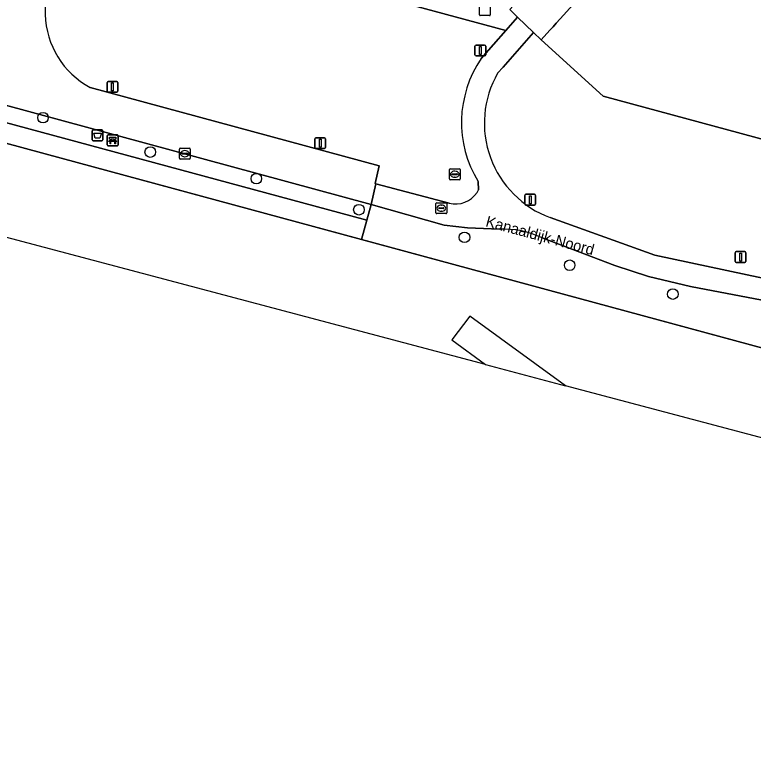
# Model space of a CAD drawing. Extents: x 161772 to 163126, y 383092 to 383917.
# Drawn here: x 161997.2 to 162065.2, y 383091.7 to 383158.6 of the extents above; entities that cross this region are included whole.
import ezdxf

# ---------------------------------------------------------------- set-up
doc = ezdxf.new("R2010")
doc.units = 0
for name, color, linetype in [('IMGEO_Afvalbak', 7, 'Continuous'), ('IMGEO_Bank', 7, 'Continuous'), ('IMGEO_Boom', 7, 'Continuous'), ('IMGEO_Groenvoorziening', 7, 'Continuous'), ('IMGEO_Kademuur', 7, 'Continuous'), ('IMGEO_Kolk', 7, 'Continuous'), ('IMGEO_Lichtmast', 7, 'Continuous'), ('IMGEO_Openbare_ruimte_label', 7, 'Continuous'), ('IMGEO_Pand', 7, 'Continuous'), ('IMGEO_Rioolput', 7, 'Continuous'), ('IMGEO_Voetpad_halfverhard', 7, 'Continuous'), ('IMGEO_Voetpad_op_trap', 7, 'Continuous'), ('IMGEO_Voetpad_open', 7, 'Continuous'), ('IMGEO_Waterloop', 7, 'Continuous')]:
    doc.layers.add(name, color=color, linetype=linetype)

msp = doc.modelspace()

# ---------------------------------------------------------------- linework, layer by layer
at = {"layer": 'IMGEO_Afvalbak'}
for p, q in [((162004.421, 383148.003), (162005.211, 383148.003)), ((162005.211, 383148.003), (162004.421, 383148.003)), ((162004.321, 383147.103), (162004.321, 383147.903)), ((162004.321, 383147.903), (162004.321, 383147.103)), ((162005.311, 383147.903), (162005.311, 383147.103)), ((162005.311, 383147.103), (162005.311, 383147.903)), ((162005.211, 383147.003), (162004.421, 383147.003)), ((162004.421, 383147.003), (162005.211, 383147.003))]:
    msp.add_line(p, q, dxfattribs=at)
msp.add_lwpolyline([(162004.464, 383147.717), (162005.168, 383147.717), (162005.019, 383147.247), (162004.613, 383147.247), (162004.464, 383147.717)], dxfattribs=at)
for centre, start, end in [((162004.421, 383147.903), 90, 180), ((162004.421, 383147.903), 90, 180), ((162005.211, 383147.903), 0, 90), ((162005.211, 383147.903), 360, 90), ((162004.421, 383147.103), 180, 270), ((162004.421, 383147.103), 180, 270), ((162005.211, 383147.103), 270, 0), ((162005.211, 383147.103), 270, 0)]:
    msp.add_arc(centre, 0.1, start, end, dxfattribs=at)
at = {"layer": 'IMGEO_Bank'}
for p, q in [((162005.714, 383146.617), (162005.714, 383147.458)), ((162005.714, 383147.458), (162005.714, 383146.617)), ((162005.789, 383147.542), (162006.63, 383147.542)), ((162006.63, 383147.542), (162005.789, 383147.542)), ((162006.714, 383147.467), (162006.714, 383146.626)), ((162006.714, 383146.626), (162006.714, 383147.467)), ((162006.411, 383146.94), (162006.018, 383146.94)), ((162006.023, 383147.048), (162006.023, 383147.154)), ((162006.067, 383147.154), (162006.067, 383147.048)), ((162006.355, 383147.16), (162006.073, 383147.16)), ((162006.073, 383147.042), (162006.355, 383147.042)), ((162006.361, 383147.048), (162006.361, 383147.154)), ((162006.405, 383147.154), (162006.405, 383147.048)), ((162006.639, 383146.542), (162005.798, 383146.542)), ((162005.798, 383146.542), (162006.639, 383146.542))]:
    msp.add_line(p, q, dxfattribs=at)
for points in [[(162005.961, 383146.94), (162005.819, 383146.94), (162005.931, 383147.042), (162006.017, 383147.042)], [(162006.017, 383147.16), (162005.931, 383147.16), (162005.931, 383147.321), (162006.494, 383147.321), (162006.494, 383147.16), (162006.411, 383147.16)], [(162006.011, 383146.933), (162006.011, 383146.726), (162005.968, 383146.726), (162005.968, 383146.933)], [(162006.411, 383147.042), (162006.494, 383147.042), (162006.606, 383146.94), (162006.467, 383146.94)], [(162006.461, 383146.933), (162006.461, 383146.726), (162006.417, 383146.726), (162006.417, 383146.933)]]:
    msp.add_lwpolyline(points, dxfattribs=at)
for centre, radius, start, end in [((162005.792, 383147.464), 0.0779, 92.4484, 184.28452), ((162005.792, 383147.464), 0.0779, 92.4484, 184.28452), ((162006.636, 383147.464), 0.0779, 2.4484, 94.28452), ((162006.636, 383147.464), 0.0779, 2.4484, 94.28452), ((162005.961, 383146.933), 0.00671, 2.89567, 87.10433), ((162006.018, 383146.933), 0.00671, 92.89567, 177.10433), ((162006.016, 383147.153), 0.00671, 2.89567, 87.10433), ((162006.016, 383147.049), 0.00671, 272.89567, 357.10433), ((162006.073, 383147.153), 0.00671, 92.89567, 177.10433), ((162006.073, 383147.049), 0.00671, 182.89567, 267.10433), ((162006.355, 383147.153), 0.00671, 2.89567, 87.10433), ((162006.355, 383147.049), 0.00671, 272.89567, 357.10433), ((162006.412, 383147.153), 0.00671, 92.89567, 177.10433), ((162006.412, 383147.049), 0.00671, 182.89567, 267.10433), ((162006.41, 383146.933), 0.00671, 2.89567, 87.10433), ((162006.467, 383146.933), 0.00671, 92.89567, 177.10433), ((162005.792, 383146.62), 0.0779, 182.4484, 274.28452), ((162005.792, 383146.62), 0.0779, 182.4484, 274.28452), ((162006.636, 383146.62), 0.0779, 272.4484, 4.28452), ((162006.636, 383146.62), 0.0779, 272.4484, 4.28452)]:
    msp.add_arc(centre, radius, start, end, dxfattribs=at)
at = {"layer": 'IMGEO_Boom'}
for centre in [(161999.799, 383149.13), (162009.672, 383145.967), (162019.431, 383143.518), (162028.874, 383140.66), (162038.592, 383138.117), (162048.27, 383135.548), (162057.766, 383132.895)]:
    msp.add_circle(centre, 0.489, dxfattribs=at)
at = {"layer": 'IMGEO_Groenvoorziening'}
for points in [[(161994.969, 383166.937), (161998.496, 383166.125), (162000, 383173.507), (162000.384, 383175.389), (162011.424, 383167.169), (162019.093, 383163.481), (162042.406, 383157.161), (162043.467, 383158.372), (162042.766, 383159.093), (162045.949, 383162.608), (162056.661, 383174.436), (162059.86, 383177.968), (162059.513, 383178.276), (162055.724, 383181.473), (162040.271, 383164.237), (162039.828, 383163.742), (162020.599, 383167.537), (162020.302, 383167.684), (162013.587, 383170.993), (162010.591, 383173.175), (162000, 383180.888), (161997.525, 383182.691), (161995.642, 383180.178)], [(162042.406, 383157.161), (162019.093, 383163.481), (162011.424, 383167.169), (162000.384, 383175.389), (162000, 383173.507), (161998.496, 383166.125), (162000, 383165.779), (162001.49, 383165.442), (162000.079, 383160.053), (162000, 383159.191), (161999.995, 383158.855), (162000, 383158.621)], [(162040.134, 383154.567), (162042.406, 383157.161)], [(162051.363, 383151.118), (162045.642, 383156.284), (162044.941, 383156.957), (162042.162, 383153.791), (162041.642, 383153.229)], [(162004.126, 383151.906), (162030.739, 383144.691), (162030.366, 383143.069), (162030.436, 383143.05), (162037.183, 383141.264)], [(162096.776, 383137.296), (162097.855, 383138.08), (162096.241, 383139.999), (162090.04, 383147.373), (162088.311, 383141.123), (162051.363, 383151.118)], [(162039.885, 383142.498), (162039.84, 383143.252)], [(162041.82, 383138.869), (162038.857, 383138.988), (162036.722, 383139.246), (162029.99, 383141.153), (162029.599, 383139.708), (162029.115, 383137.922), (162112.481, 383115.352), (162107.854, 383127.294), (162088.354, 383131.986)], [(162046.488, 383139.931), (162056.112, 383136.468), (162066.058, 383134.358)], [(162065.999, 383132.323), (162059.4, 383133.607), (162055.538, 383134.499), (162052.434, 383135.532), (162045.741, 383138.063)]]:
    msp.add_lwpolyline(points, dxfattribs=at)
msp.add_lwpolyline([(162047.886, 383124.46), (162039.073, 383130.851), (162037.424, 383128.677), (162040.518, 383126.413)], close=True, dxfattribs=at)
for centre, radius, start, end in [((162007.952, 383158.882), 7.957, 181.88069, 241.25621), ((162048.714, 383148.683), 10.404, 145.55715, 211.46606), ((162049.675, 383148.624), 9.259, 150.17617, 249.8689), ((162037.772, 383143.549), 2.36, 255.55732, 326.62569), ((162037.757, 383143.565), 2.38, 326.49431, 333.36853), ((162042.168, 383130.619), 8.257, 64.35571, 92.41248)]:
    msp.add_arc(centre, radius, start, end, dxfattribs=at)
at = {"layer": 'IMGEO_Kademuur'}
msp.add_lwpolyline([(162139.881, 383107.934), (162112.481, 383115.352), (162000, 383145.804), (161986.972, 383149.331), (161990.33, 383163.776)], dxfattribs=at)
at = {"layer": 'IMGEO_Kolk'}
for p, q in [((162012.351, 383145.391), (162012.351, 383146.243)), ((162012.426, 383146.317), (162013.278, 383146.317)), ((162012.839, 383146.097), (162012.864, 383146.097)), ((162013.352, 383146.243), (162013.352, 383145.391)), ((162013.278, 383145.317), (162012.426, 383145.317)), ((162012.61, 383145.811), (162012.61, 383145.823)), ((162013.048, 383145.774), (162012.65, 383145.774)), ((162012.653, 383145.86), (162013.051, 383145.86)), ((162012.862, 383145.537), (162012.837, 383145.537)), ((162013.094, 383145.823), (162013.094, 383145.811))]:
    msp.add_line(p, q, dxfattribs=at)
for points in [[(162012.351, 383145.391), (162012.351, 383146.243)], [(162012.426, 383146.317), (162013.278, 383146.317)], [(162013.352, 383146.243), (162013.352, 383145.391)], [(162013.278, 383145.317), (162012.426, 383145.317)]]:
    msp.add_lwpolyline(points, dxfattribs=at)
for centre, radius, start, end in [((162012.428, 383146.241), 0.0765, 91.55205, 178.44795), ((162012.428, 383146.241), 0.0765, 91.55205, 178.44795), ((162013.276, 383146.241), 0.0765, 1.55205, 88.44795), ((162013.276, 383146.241), 0.0765, 1.55205, 88.44795), ((162012.428, 383145.393), 0.0765, 181.55205, 268.44795), ((162012.428, 383145.393), 0.0765, 181.55205, 268.44795), ((162012.65, 383145.82), 0.0403, 85.87752, 175.75265), ((162012.647, 383145.81), 0.0366, 178.93798, 274.71019), ((162013.051, 383145.817), 0.043, 264.86636, 352.45326), ((162013.055, 383145.822), 0.0386, 1.73085, 96.63898), ((162013.276, 383145.393), 0.0765, 271.55205, 358.44795), ((162013.276, 383145.393), 0.0765, 271.55205, 358.44795)]:
    msp.add_arc(centre, radius, start, end, dxfattribs=at)
for centre, major_axis, ratio, start_param, end_param in [((162012.838, 383145.817), (-0.387, 0.002), 0.722429, 4.712389, 7.853982), ((162012.863, 383145.817), (-0.39, 0.002), 0.717154, 1.570796, 4.712389)]:
    msp.add_ellipse(centre, major_axis=major_axis, ratio=ratio, start_param=start_param, end_param=end_param, dxfattribs=at)
at = {"layer": 'IMGEO_Lichtmast'}
for p, q in [((162039.555, 383154.907), (162039.555, 383155.707)), ((162039.555, 383155.707), (162039.555, 383154.907)), ((162039.655, 383155.807), (162040.445, 383155.807)), ((162040.445, 383155.807), (162039.655, 383155.807)), ((162040.545, 383155.707), (162040.545, 383154.907)), ((162040.545, 383154.907), (162040.545, 383155.707)), ((162040.445, 383154.807), (162039.655, 383154.807)), ((162039.655, 383154.807), (162040.445, 383154.807)), ((162005.694, 383151.565), (162005.694, 383152.365)), ((162005.694, 383152.365), (162005.694, 383151.565)), ((162005.794, 383152.465), (162006.584, 383152.465)), ((162006.584, 383152.465), (162005.794, 383152.465)), ((162006.684, 383152.365), (162006.684, 383151.565)), ((162006.684, 383151.565), (162006.684, 383152.365)), ((162006.584, 383151.465), (162005.794, 383151.465)), ((162005.794, 383151.465), (162006.584, 383151.465)), ((162024.816, 383146.381), (162024.816, 383147.181)), ((162024.816, 383147.181), (162024.816, 383146.381)), ((162024.916, 383147.281), (162025.706, 383147.281)), ((162025.706, 383147.281), (162024.916, 383147.281)), ((162025.806, 383147.181), (162025.806, 383146.381)), ((162025.806, 383146.381), (162025.806, 383147.181)), ((162025.706, 383146.281), (162024.916, 383146.281)), ((162024.916, 383146.281), (162025.706, 383146.281)), ((162044.143, 383141.175), (162044.143, 383141.975)), ((162044.143, 383141.975), (162044.143, 383141.175)), ((162044.243, 383142.075), (162045.033, 383142.075)), ((162045.033, 383142.075), (162044.243, 383142.075)), ((162045.133, 383141.975), (162045.133, 383141.175)), ((162045.133, 383141.175), (162045.133, 383141.975)), ((162045.033, 383141.075), (162044.243, 383141.075)), ((162044.243, 383141.075), (162045.033, 383141.075)), ((162063.501, 383135.901), (162063.501, 383136.701)), ((162063.501, 383136.701), (162063.501, 383135.901)), ((162063.601, 383136.801), (162064.391, 383136.801)), ((162064.391, 383136.801), (162063.601, 383136.801)), ((162064.491, 383136.701), (162064.491, 383135.901)), ((162064.491, 383135.901), (162064.491, 383136.701)), ((162064.391, 383135.801), (162063.601, 383135.801)), ((162063.601, 383135.801), (162064.391, 383135.801))]:
    msp.add_line(p, q, dxfattribs=at)
for points in [[(162039.975, 383155.682), (162040.125, 383155.682), (162040.125, 383154.932), (162039.975, 383154.932), (162039.975, 383155.682)], [(162006.114, 383152.34), (162006.264, 383152.34), (162006.264, 383151.59), (162006.114, 383151.59), (162006.114, 383152.34)], [(162025.236, 383147.156), (162025.386, 383147.156), (162025.386, 383146.406), (162025.236, 383146.406), (162025.236, 383147.156)], [(162044.563, 383141.95), (162044.713, 383141.95), (162044.713, 383141.2), (162044.563, 383141.2), (162044.563, 383141.95)], [(162063.921, 383136.676), (162064.071, 383136.676), (162064.071, 383135.926), (162063.921, 383135.926), (162063.921, 383136.676)]]:
    msp.add_lwpolyline(points, dxfattribs=at)
for centre, start, end in [((162039.655, 383155.707), 90, 180), ((162039.655, 383155.707), 90, 180), ((162040.445, 383155.707), 0, 90), ((162040.445, 383155.707), 360, 90), ((162039.655, 383154.907), 180, 270), ((162039.655, 383154.907), 180, 270), ((162040.445, 383154.907), 270, 0), ((162040.445, 383154.907), 270, 0), ((162005.794, 383152.365), 90, 180), ((162005.794, 383152.365), 90, 180), ((162006.584, 383152.365), 0, 90), ((162006.584, 383152.365), 360, 90), ((162005.794, 383151.565), 180, 270), ((162005.794, 383151.565), 180, 270), ((162006.584, 383151.565), 270, 0), ((162006.584, 383151.565), 270, 0), ((162024.916, 383147.181), 90, 180), ((162024.916, 383147.181), 90, 180), ((162025.706, 383147.181), 0, 90), ((162025.706, 383147.181), 360, 90), ((162024.916, 383146.381), 180, 270), ((162024.916, 383146.381), 180, 270), ((162025.706, 383146.381), 270, 0), ((162025.706, 383146.381), 270, 0), ((162044.243, 383141.975), 90, 180), ((162044.243, 383141.975), 90, 180), ((162045.033, 383141.975), 0, 90), ((162045.033, 383141.975), 360, 90), ((162044.243, 383141.175), 180, 270), ((162044.243, 383141.175), 180, 270), ((162045.033, 383141.175), 270, 0), ((162045.033, 383141.175), 270, 0), ((162063.601, 383136.701), 90, 180), ((162063.601, 383136.701), 90, 180), ((162064.391, 383136.701), 0, 90), ((162064.391, 383136.701), 360, 90), ((162063.601, 383135.901), 180, 270), ((162063.601, 383135.901), 180, 270), ((162064.391, 383135.901), 270, 0), ((162064.391, 383135.901), 270, 0)]:
    msp.add_arc(centre, 0.1, start, end, dxfattribs=at)
at = {"layer": 'IMGEO_Pand'}
msp.add_lwpolyline([(162065.834, 383172.455), (162062.844, 383175.158), (162062.755, 383175.238), (162059.662, 383171.812), (162049.491, 383160.547), (162047.388, 383158.217), (162047.03, 383157.821), (162046.738, 383157.498), (162046.446, 383157.174), (162045.642, 383156.284), (162051.363, 383151.118), (162088.311, 383141.123), (162090.04, 383147.373), (162090.748, 383149.931)], close=True, dxfattribs=at)
at = {"layer": 'IMGEO_Rioolput'}
for p, q in [((162039.964, 383158.599), (162039.964, 383159.451)), ((162040.965, 383159.451), (162040.965, 383158.599)), ((162040.891, 383158.525), (162040.039, 383158.525)), ((162037.199, 383143.495), (162037.199, 383144.347)), ((162037.274, 383144.421), (162038.126, 383144.421)), ((162037.458, 383143.915), (162037.458, 383143.927)), ((162037.501, 383143.964), (162037.899, 383143.964)), ((162037.687, 383144.201), (162037.712, 383144.201)), ((162037.942, 383143.927), (162037.942, 383143.915)), ((162038.2, 383144.347), (162038.2, 383143.495)), ((162038.126, 383143.421), (162037.274, 383143.421)), ((162037.896, 383143.878), (162037.498, 383143.878)), ((162037.71, 383143.641), (162037.685, 383143.641)), ((162035.959, 383140.373), (162035.959, 383141.225)), ((162036.034, 383141.299), (162036.886, 383141.299)), ((162036.96, 383141.225), (162036.96, 383140.373)), ((162036.218, 383140.793), (162036.218, 383140.805)), ((162036.656, 383140.756), (162036.258, 383140.756)), ((162036.261, 383140.842), (162036.659, 383140.842)), ((162036.447, 383141.079), (162036.472, 383141.079)), ((162036.702, 383140.805), (162036.702, 383140.793)), ((162036.886, 383140.299), (162036.034, 383140.299)), ((162036.47, 383140.519), (162036.445, 383140.519))]:
    msp.add_line(p, q, dxfattribs=at)
for points in [[(162039.964, 383158.599), (162039.964, 383159.451)], [(162040.965, 383159.451), (162040.965, 383158.599)], [(162040.891, 383158.525), (162040.039, 383158.525)], [(162037.199, 383143.495), (162037.199, 383144.347)], [(162037.274, 383144.421), (162038.126, 383144.421)], [(162038.2, 383144.347), (162038.2, 383143.495)], [(162038.126, 383143.421), (162037.274, 383143.421)], [(162035.959, 383140.373), (162035.959, 383141.225)], [(162036.034, 383141.299), (162036.886, 383141.299)], [(162036.96, 383141.225), (162036.96, 383140.373)], [(162036.886, 383140.299), (162036.034, 383140.299)]]:
    msp.add_lwpolyline(points, dxfattribs=at)
for centre, radius, start, end in [((162040.041, 383158.601), 0.0765, 181.55205, 268.44795), ((162040.041, 383158.601), 0.0765, 181.55205, 268.44795), ((162040.889, 383158.601), 0.0765, 271.55205, 358.44795), ((162040.889, 383158.601), 0.0765, 271.55205, 358.44795), ((162037.276, 383144.345), 0.0765, 91.55205, 178.44795), ((162037.276, 383144.345), 0.0765, 91.55205, 178.44795), ((162037.498, 383143.924), 0.0403, 85.87752, 175.75265), ((162037.903, 383143.926), 0.0386, 1.73085, 96.63898), ((162038.124, 383144.345), 0.0765, 1.55205, 88.44795), ((162038.124, 383144.345), 0.0765, 1.55205, 88.44795), ((162037.276, 383143.497), 0.0765, 181.55205, 268.44795), ((162037.276, 383143.497), 0.0765, 181.55205, 268.44795), ((162037.495, 383143.914), 0.0366, 178.93798, 274.71019), ((162037.899, 383143.921), 0.043, 264.86636, 352.45326), ((162038.124, 383143.497), 0.0765, 271.55205, 358.44795), ((162038.124, 383143.497), 0.0765, 271.55205, 358.44795), ((162036.036, 383141.223), 0.0765, 91.55205, 178.44795), ((162036.036, 383141.223), 0.0765, 91.55205, 178.44795), ((162036.884, 383141.223), 0.0765, 1.55205, 88.44795), ((162036.884, 383141.223), 0.0765, 1.55205, 88.44795), ((162036.258, 383140.802), 0.0403, 85.87752, 175.75265), ((162036.255, 383140.792), 0.0366, 178.93798, 274.71019), ((162036.659, 383140.799), 0.043, 264.86636, 352.45326), ((162036.663, 383140.804), 0.0386, 1.73085, 96.63898), ((162036.036, 383140.375), 0.0765, 181.55205, 268.44795), ((162036.036, 383140.375), 0.0765, 181.55205, 268.44795), ((162036.884, 383140.375), 0.0765, 271.55205, 358.44795), ((162036.884, 383140.375), 0.0765, 271.55205, 358.44795)]:
    msp.add_arc(centre, radius, start, end, dxfattribs=at)
for centre, major_axis, ratio, start_param, end_param in [((162037.686, 383143.921), (-0.387, 0.002), 0.722429, 4.712389, 7.853982), ((162037.711, 383143.921), (-0.39, 0.002), 0.717154, 1.570796, 4.712389), ((162036.446, 383140.799), (-0.387, 0.002), 0.722429, 4.712389, 7.853982), ((162036.471, 383140.799), (-0.39, 0.002), 0.717154, 1.570796, 4.712389)]:
    msp.add_ellipse(centre, major_axis=major_axis, ratio=ratio, start_param=start_param, end_param=end_param, dxfattribs=at)
at = {"layer": 'IMGEO_Voetpad_halfverhard'}
for points in [[(162041.642, 383153.229), (162042.162, 383153.791), (162044.941, 383156.957), (162043.467, 383158.372), (162042.406, 383157.161), (162040.134, 383154.567)], [(162039.84, 383143.252), (162039.885, 383142.498)], [(162037.183, 383141.264), (162030.436, 383143.05), (162029.99, 383141.153), (162036.722, 383139.246), (162038.857, 383138.988), (162041.82, 383138.869)], [(162066.058, 383134.358), (162056.112, 383136.468), (162046.488, 383139.931)], [(162045.741, 383138.063), (162052.434, 383135.532), (162055.538, 383134.499), (162059.4, 383133.607), (162065.999, 383132.323)]]:
    msp.add_lwpolyline(points, dxfattribs=at)
for centre, radius, start, end in [((162048.714, 383148.683), 10.404, 145.55715, 211.46606), ((162049.675, 383148.624), 9.259, 150.17617, 249.8689), ((162037.772, 383143.549), 2.36, 255.55732, 326.62569), ((162037.757, 383143.565), 2.38, 326.49431, 333.36853), ((162042.168, 383130.619), 8.257, 64.35571, 92.41248)]:
    msp.add_arc(centre, radius, start, end, dxfattribs=at)
at = {"layer": 'IMGEO_Voetpad_op_trap'}
msp.add_lwpolyline([(162059.662, 383171.812), (162056.661, 383174.436), (162045.949, 383162.608), (162042.766, 383159.093), (162043.467, 383158.372), (162044.941, 383156.957), (162045.642, 383156.284), (162046.446, 383157.174), (162046.738, 383157.498), (162047.03, 383157.821), (162047.388, 383158.217), (162049.491, 383160.547)], close=True, dxfattribs=at)
at = {"layer": 'IMGEO_Voetpad_open'}
msp.add_lwpolyline([(161992.672, 383167.466), (161991.602, 383167.713), (161986.569, 383168.858), (161986.441, 383168.298), (161983.253, 383169.032), (161982.538, 383165.93), (161990.71, 383164.053), (161990.621, 383163.709), (161990.33, 383163.776), (161986.972, 383149.331), (162000, 383145.804), (162029.115, 383137.922), (162029.599, 383139.708), (161989.17, 383150.608), (161993.46, 383166.979), (161994.894, 383166.648), (161991.014, 383151.724), (162029.99, 383141.153), (162030.436, 383143.05), (162030.366, 383143.069), (162030.739, 383144.691), (162004.126, 383151.906)], dxfattribs=at)
msp.add_lwpolyline([(162029.599, 383139.708), (162029.99, 383141.153), (161991.014, 383151.724), (161994.894, 383166.648), (161993.46, 383166.979), (161989.17, 383150.608)], close=True, dxfattribs=at)
msp.add_arc((162007.952, 383158.882), 7.957, 181.88069, 241.25621, dxfattribs=at)
at = {"layer": 'IMGEO_Waterloop'}
msp.add_lwpolyline([(161932.831, 383154.966), (161937.581, 383175.895), (161944.437, 383174.32), (161982.458, 383165.585), (161990.33, 383163.776), (161986.972, 383149.331), (162000, 383145.804), (162029.115, 383137.922), (162112.481, 383115.352), (162139.881, 383107.934), (162162.911, 383101.699), (162162.56, 383099.901), (162165.814, 383099.192), (162166.809, 383098.975), (162168.602, 383098.586), (162174.82, 383097.237), (162174.82, 383097.237), (162171.611, 383091.655), (162047.886, 383124.46), (162039.073, 383130.851), (162037.424, 383128.677), (162040.518, 383126.413), (162002.94, 383136.377), (161932.831, 383154.966)], dxfattribs=at)

# ---------------------------------------------------------------- texts
at = {"layer": 'IMGEO_Openbare_ruimte_label'}
msp.add_text('Kanaaldijk-Noord', height=1, rotation=344.81021, dxfattribs=at).set_placement((162040.469, 383139.149))

doc.saveas('drawing.dxf')
